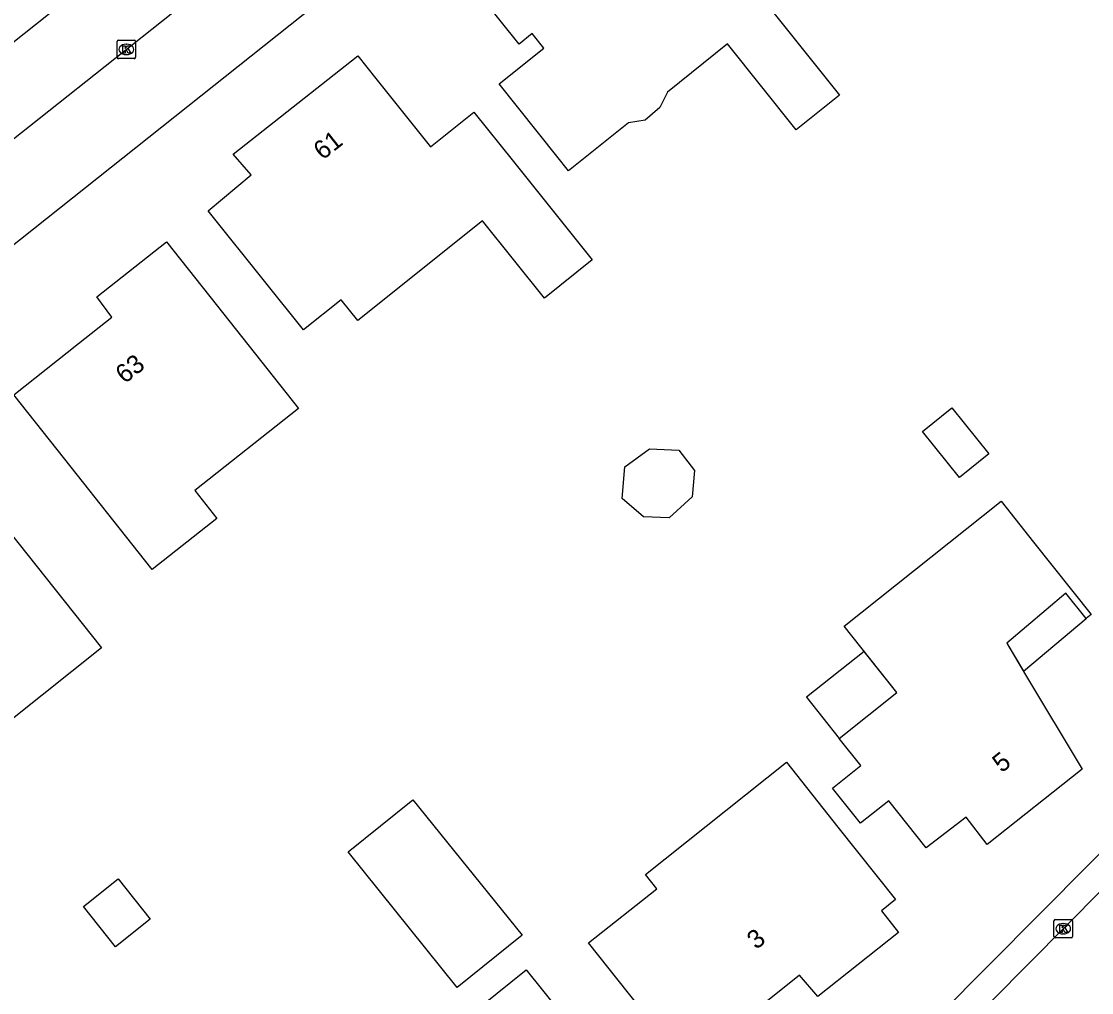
# Model space of a CAD drawing. Extents: x 159503 to 160347, y 382525 to 383272.
# Drawn here: x 159893.2 to 159951.1, y 383011.2 to 383063.7 of the extents above; entities that cross this region are included whole.
import ezdxf

# ---------------------------------------------------------------- set-up
doc = ezdxf.new("R2010")
doc.units = 0
for name, color, linetype in [('IMGEO_Kolk', 7, 'Continuous'), ('IMGEO_Pand', 7, 'Continuous'), ('IMGEO_Pand_nummerreeks', 7, 'Continuous'), ('IMGEO_Pand_overbouw', 7, 'Continuous'), ('IMGEO_Rijbaan_lokaal_open', 7, 'Continuous'), ('IMGEO_Voetpad_open', 7, 'Continuous')]:
    doc.layers.add(name, color=color, linetype=linetype)

msp = doc.modelspace()

# ---------------------------------------------------------------- linework, layer by layer
at = {"layer": 'IMGEO_Kolk'}
for p, q in [((159898.401, 383061.804), (159898.401, 383062.656)), ((159898.476, 383062.73), (159899.328, 383062.73)), ((159898.889, 383062.51), (159898.914, 383062.51)), ((159899.402, 383062.656), (159899.402, 383061.804)), ((159898.912, 383061.95), (159898.887, 383061.95)), ((159899.328, 383061.73), (159898.476, 383061.73)), ((159949.074, 383014.251), (159949.074, 383015.103)), ((159949.149, 383015.177), (159950.001, 383015.177)), ((159950.075, 383015.103), (159950.075, 383014.251)), ((159949.562, 383014.957), (159949.587, 383014.957)), ((159950.001, 383014.177), (159949.149, 383014.177)), ((159949.585, 383014.397), (159949.56, 383014.397))]:
    msp.add_line(p, q, dxfattribs=at)
for points in [[(159898.401, 383061.804), (159898.401, 383062.656)], [(159898.476, 383062.73), (159899.328, 383062.73)], [(159899.402, 383062.656), (159899.402, 383061.804)], [(159898.722, 383062.43), (159898.845, 383062.43), (159898.845, 383062.279), (159898.975, 383062.43), (159899.139, 383062.43), (159898.993, 383062.279), (159899.146, 383062.03), (159898.994, 383062.03), (159898.909, 383062.194), (159898.845, 383062.127), (159898.845, 383062.03), (159898.722, 383062.03), (159898.722, 383062.43)], [(159899.328, 383061.73), (159898.476, 383061.73)], [(159949.074, 383014.251), (159949.074, 383015.103)], [(159949.149, 383015.177), (159950.001, 383015.177)], [(159950.075, 383015.103), (159950.075, 383014.251)], [(159949.395, 383014.877), (159949.518, 383014.877), (159949.518, 383014.726), (159949.648, 383014.877), (159949.812, 383014.877), (159949.666, 383014.726), (159949.819, 383014.477), (159949.667, 383014.477), (159949.582, 383014.641), (159949.518, 383014.574), (159949.518, 383014.477), (159949.395, 383014.477), (159949.395, 383014.877)], [(159950.001, 383014.177), (159949.149, 383014.177)]]:
    msp.add_lwpolyline(points, dxfattribs=at)
for centre, start, end in [((159898.478, 383062.654), 91.55205, 178.44795), ((159898.478, 383062.654), 91.55205, 178.44795), ((159899.326, 383062.654), 1.55205, 88.44795), ((159899.326, 383062.654), 1.55205, 88.44795), ((159898.478, 383061.806), 181.55205, 268.44795), ((159898.478, 383061.806), 181.55205, 268.44795), ((159899.326, 383061.806), 271.55205, 358.44795), ((159899.326, 383061.806), 271.55205, 358.44795), ((159949.151, 383015.101), 91.55205, 178.44795), ((159949.151, 383015.101), 91.55205, 178.44795), ((159949.999, 383015.101), 1.55205, 88.44795), ((159949.999, 383015.101), 1.55205, 88.44795), ((159949.151, 383014.253), 181.55205, 268.44795), ((159949.151, 383014.253), 181.55205, 268.44795), ((159949.999, 383014.253), 271.55205, 358.44795), ((159949.999, 383014.253), 271.55205, 358.44795)]:
    msp.add_arc(centre, 0.0765, start, end, dxfattribs=at)
for centre, major_axis, ratio, start_param, end_param in [((159898.888, 383062.23), (-0.387, 0.002), 0.722429, 4.712389, 7.853982), ((159898.913, 383062.23), (-0.39, 0.002), 0.717154, 1.570796, 4.712389), ((159949.561, 383014.677), (-0.387, 0.002), 0.722429, 4.712389, 7.853982), ((159949.586, 383014.677), (-0.39, 0.002), 0.717154, 1.570796, 4.712389)]:
    msp.add_ellipse(centre, major_axis=major_axis, ratio=ratio, start_param=start_param, end_param=end_param, dxfattribs=at)
at = {"layer": 'IMGEO_Pand'}
for points in [[(159937.475, 383059.76), (159935.132, 383057.887), (159931.423, 383062.527), (159928.167, 383059.923), (159927.753, 383059.087), (159926.961, 383058.405), (159926.066, 383058.258), (159922.824, 383055.666), (159922.187, 383056.462), (159919.064, 383060.367), (159921.485, 383062.302), (159920.86, 383063.083), (159920.149, 383062.514), (159917.07, 383066.364), (159922.239, 383070.497), (159924.831, 383067.256), (159924.121, 383066.688), (159924.746, 383065.907), (159927.168, 383067.843), (159927.899, 383066.93), (159930.243, 383068.804), (159933.366, 383064.899), (159937.475, 383059.76)], [(159919.841, 383056.166), (159924.1, 383050.851), (159921.516, 383048.783), (159918.167, 383052.969), (159911.415, 383047.568), (159910.514, 383048.695), (159908.483, 383047.068), (159906.453, 383049.603), (159903.327, 383053.505), (159905.652, 383055.445), (159904.683, 383056.572), (159911.416, 383061.889), (159912.398, 383060.664), (159915.361, 383056.965), (159917.699, 383058.839), (159919.841, 383056.166)], [(159904.176, 383047.904), (159908.21, 383042.805), (159902.602, 383038.369), (159903.792, 383036.863), (159900.292, 383034.098), (159898.168, 383036.787), (159895.92, 383039.633), (159892.82, 383043.556), (159896.322, 383046.325), (159898.124, 383047.75), (159897.312, 383048.842), (159901.073, 383051.825), (159904.176, 383047.904)], [(159945.55, 383040.352), (159943.973, 383039.08), (159941.966, 383041.567), (159943.544, 383042.839), (159945.55, 383040.352)], [(159897.552, 383029.866), (159888.005, 383022.266), (159883.515, 383027.908), (159880.401, 383031.819), (159885.256, 383035.683), (159886.967, 383037.045), (159884.929, 383039.636), (159887.89, 383042.007), (159890.995, 383038.106), (159897.552, 383029.866)], [(159929.639, 383039.46), (159929.51, 383038.029), (159928.26, 383036.901), (159926.87, 383036.944), (159925.714, 383037.953), (159925.867, 383039.65), (159927.204, 383040.622), (159928.792, 383040.554), (159929.639, 383039.46)], [(159951.088, 383031.674), (159950.812, 383031.456), (159949.726, 383032.817), (159946.517, 383030.117), (159947.542, 383028.407), (159950.595, 383023.315), (159945.469, 383019.236), (159944.329, 383020.717), (159942.163, 383019.047), (159940.136, 383021.595), (159938.611, 383020.383), (159937.098, 383022.284), (159938.624, 383023.497), (159937.453, 383024.968), (159940.574, 383027.451), (159937.72, 383031.039), (159946.216, 383037.797), (159947.975, 383035.587), (159951.088, 383031.674)], [(159934.607, 383023.679), (159937.389, 383020.178), (159940.5, 383016.264), (159939.742, 383015.645), (159940.661, 383014.477), (159936.296, 383011.004), (159935.312, 383012.158), (159934.206, 383011.278), (159929.175, 383007.274), (159926.065, 383011.19), (159923.902, 383013.912), (159927.587, 383016.839), (159926.974, 383017.613), (159934.607, 383023.679)], [(159914.402, 383021.653), (159920.307, 383014.323), (159916.802, 383011.5), (159910.898, 383018.83), (159914.402, 383021.653)], [(159900.193, 383015.196), (159898.324, 383013.704), (159896.59, 383015.876), (159898.459, 383017.368), (159900.193, 383015.196)], [(159925.022, 383006.875), (159922.445, 383004.799), (159925.983, 383000.407), (159925.485, 383000), (159922.998, 382997.968), (159922.486, 382998.616), (159916.947, 382994.156), (159912.758, 382999.359), (159910.741, 382997.735), (159908.917, 383000), (159907.417, 383001.863), (159910.206, 383004.109), (159911.576, 383002.409), (159916.297, 383006.211), (159914.908, 383007.936), (159920.524, 383012.459), (159925.022, 383006.875)]]:
    msp.add_lwpolyline(points, dxfattribs=at)
at = {"layer": 'IMGEO_Pand_overbouw'}
for points in [[(159950.812, 383031.456), (159949.726, 383032.817), (159946.517, 383030.117), (159947.423, 383028.605)], [(159940.574, 383027.451), (159938.805, 383029.675), (159935.683, 383027.192), (159937.453, 383024.968)]]:
    msp.add_lwpolyline(points, close=True, dxfattribs=at)
at = {"layer": 'IMGEO_Rijbaan_lokaal_open'}
for points in [[(159961.699, 383106.426), (159884.908, 383045.395), (159855.273, 383021.828)], [(159908.378, 383069.746), (159884.082, 383050.481)], [(159923.721, 382990.801), (159932.922, 383000), (159934.742, 383001.82), (159994.392, 383061.861)], [(159995.495, 383061.001), (159935.774, 383000.752), (159935.074, 383000), (159925.512, 382990.469)]]:
    msp.add_lwpolyline(points, dxfattribs=at)
at = {"layer": 'IMGEO_Voetpad_open'}
msp.add_lwpolyline([(159884.082, 383050.481), (159881.522, 383053.674), (159905.827, 383073.006)], dxfattribs=at)

# ---------------------------------------------------------------- texts
at = {"layer": 'IMGEO_Pand_nummerreeks'}
for s, rotation, p in [('61', 38.2965, (159909.523, 383056.214)), ('63', 38.33661, (159898.816, 383044.116)), ('5', 38.51092, (159946.247, 383023.076)), ('3', 38.50786, (159932.974, 383013.518))]:
    msp.add_text(s, height=1, rotation=rotation, dxfattribs=at).set_placement(p)

doc.saveas('drawing.dxf')
